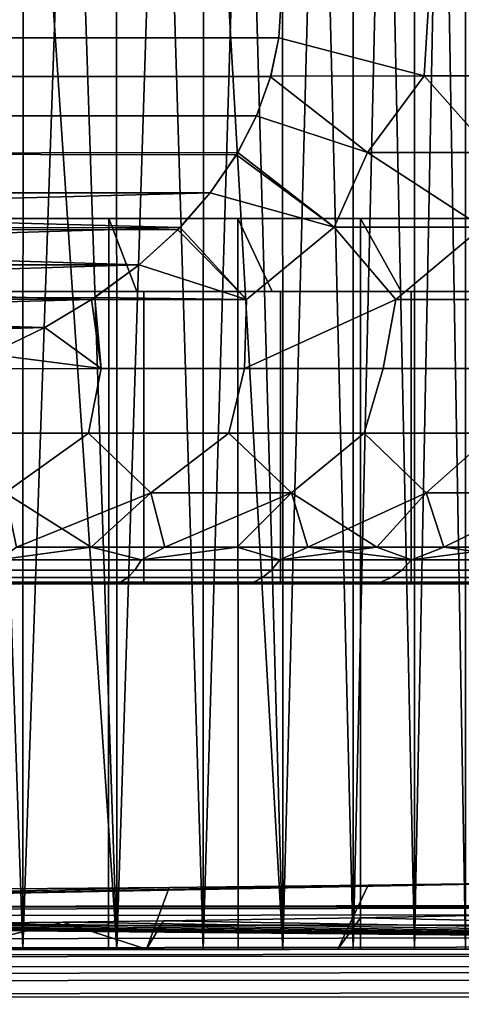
# Model space of a CAD drawing. Header units: metres. Extents: x -109 to 109, y -100 to 76.
# Tile 260 of 337: x 79.71 to 82.73, y -0.88 to 5.86. Entities that reach past the tile are written whole.
import ezdxf

# ---------------------------------------------------------------- set-up
doc = ezdxf.new("R2010")
doc.units = ezdxf.units.M
doc.layers.add('solid_21062310', color=7, linetype='CONTINUOUS')

msp = doc.modelspace()

# ---------------------------------------------------------------- linework, layer by layer
at = {"layer": 'solid_21062310'}
for points in [[(79.730881, -0.5, -6.096686), (79.397202, 8.999996, -6.262287), (79.053879, 8.999996, -6.409968), (79.054825, -0.5, -6.409269)], [(79.054825, -0.5, 6.409269), (79.397202, 8.999996, 6.262286), (79.73204, 8.999996, 6.09622), (79.730881, -0.5, 6.096686)], [(80.372765, -0.5, -5.710265), (79.73204, 8.999996, -6.096221), (79.397202, 8.999996, -6.262287), (79.730881, -0.5, -6.096686)], [(79.730881, -0.5, 6.096686), (80.057396, 8.999996, 5.912269), (80.372292, 8.999996, 5.710985), (80.372765, -0.5, 5.710265)], [(79.730881, -0.5, 6.096686), (79.73204, 8.999996, 6.09622), (80.057396, 8.999996, 5.912269)], [(80.372765, -0.5, -5.710265), (80.057396, 8.999996, -5.91227), (79.73204, 8.999996, -6.096221)], [(80.372765, -0.5, -5.710265), (80.372292, 8.999996, -5.710986), (80.057396, 8.999996, -5.91227)], [(80.372765, -0.5, -5.710265), (80.966049, -0.5, -5.259573), (80.675789, 8.999996, -5.492976), (80.372292, 8.999996, -5.710986)], [(80.372765, -0.5, 5.710265), (80.372292, 8.999996, 5.710985), (80.675789, 8.999996, 5.492975)], [(80.372765, -0.5, 5.710265), (80.675789, 8.999996, 5.492975), (80.967018, 8.999996, 5.258876), (80.966049, -0.5, 5.259573)], [(81.509613, -0.5, -4.744339), (80.96701, 8.999996, -5.258877), (80.675789, 8.999996, -5.492976), (80.966049, -0.5, -5.259573)], [(81.509613, -0.5, 4.744339), (80.966049, -0.5, 5.259573), (81.245132, 8.999996, 5.009363), (81.509346, 8.999996, 4.74515)], [(80.966049, -0.5, 5.259573), (80.967018, 8.999996, 5.258876), (81.245132, 8.999996, 5.009363)], [(81.509613, -0.5, -4.744339), (81.245132, 8.999996, -5.009364), (80.96701, 8.999996, -5.258877)], [(81.509613, -0.5, -4.744339), (81.509346, 8.999996, -4.745152), (81.245132, 8.999996, -5.009364)], [(81.992416, -0.5, -4.176429), (81.758896, 8.999996, -4.466995), (81.509346, 8.999996, -4.745152), (81.509613, -0.5, -4.744339)], [(81.509613, -0.5, 4.744339), (81.509346, 8.999996, 4.74515), (81.758896, 8.999996, 4.466993)], [(81.992416, -0.5, 4.176429), (81.509613, -0.5, 4.744339), (81.758896, 8.999996, 4.466993), (81.993042, 8.999996, 4.175703)], [(81.992416, -0.5, -4.176429), (81.993042, 8.999996, -4.175705), (81.758896, 8.999996, -4.466995)], [(81.992416, -0.5, -4.176429), (82.41227, -0.5, -3.556656), (82.211082, 8.999996, -3.872148), (81.993042, 8.999996, -4.175705)], [(81.992416, -0.5, 4.176429), (82.211082, 8.999996, 3.872146), (82.412369, 8.999996, 3.55723), (82.41227, -0.5, 3.556656)], [(81.992416, -0.5, 4.176429), (81.993042, 8.999996, 4.175703), (82.211082, 8.999996, 3.872146)], [(82.41227, -0.5, -3.556656), (82.412369, 8.999996, -3.557232), (82.211082, 8.999996, -3.872148)], [(82.41227, -0.5, -3.556656), (82.761948, -0.5, -2.897876), (82.596298, 8.999996, -3.2319), (82.412369, 8.999996, -3.557232)], [(82.41227, -0.5, 3.556656), (82.596298, 8.999996, 3.231897), (82.762329, 8.999996, 2.897114), (82.761948, -0.5, 2.897876)], [(82.41227, -0.5, 3.556656), (82.412369, 8.999996, 3.55723), (82.596298, 8.999996, 3.231897)], [(82.761948, -0.5, -2.897876), (82.762321, 8.999996, -2.897117), (82.596298, 8.999996, -3.2319)], [(71.5, 6, 12), (71.516647, 5.734298, 12), (81.483391, 5.734547, 12), (81.5, 6, 12)], [(71.516609, 5.734547, -12), (71.5, 6, -12), (81.5, 6, -12), (81.483353, 5.734298, -12)], [(82.510773, 6, -11.526952), (82.478584, 5.474116, -11.512438), (81.483353, 5.734298, -12), (81.5, 6, -12)], [(81.483391, 5.734547, 12), (82.478607, 5.474116, 11.512429), (82.510773, 6, 11.526952), (81.5, 6, 12)], [(82.510773, 6, -11.526952), (83.477249, 6, -10.968957), (83.481735, 5.474116, -10.933209), (82.478584, 5.474116, -11.512438)], [(82.478607, 5.474116, 11.512429), (83.481743, 5.474116, 10.933205), (83.477249, 6, 10.968957), (82.510773, 6, 11.526952)], [(71.573372, 5.468913, -12), (71.516609, 5.734547, -12), (81.483353, 5.734298, -12), (81.428078, 5.473924, -12)], [(71.516647, 5.734298, 12), (71.571922, 5.473925, 12), (81.426628, 5.468913, 12), (81.483391, 5.734547, 12)], [(82.089478, 4.950438, 11.613516), (82.478607, 5.474116, 11.512429), (81.483391, 5.734547, 12), (81.426628, 5.468913, 12)], [(81.483353, 5.734298, -12), (82.478584, 5.474116, -11.512438), (81.428078, 5.473924, -12)], [(71.670158, 5.201124, 12), (81.330139, 5.201789, 12), (81.426628, 5.468913, 12), (71.571922, 5.473925, 12)], [(71.573372, 5.468913, -12), (81.428078, 5.473924, -12), (81.329842, 5.201124, -12), (71.669861, 5.201789, -12)], [(82.478584, 5.474116, -11.512438), (82.089424, 4.950438, -11.613544), (81.329842, 5.201124, -12), (81.428078, 5.473924, -12)], [(81.330139, 5.201789, 12), (82.089478, 4.950438, 11.613516), (81.426628, 5.468913, 12)], [(82.478584, 5.474116, -11.512438), (82.945267, 4.950438, -11.161299), (82.089424, 4.950438, -11.613544)], [(82.089478, 4.950438, 11.613516), (82.945312, 4.950438, 11.161272), (82.478607, 5.474116, 11.512429)], [(82.478584, 5.474116, -11.512438), (83.481735, 5.474116, -10.933209), (82.945267, 4.950438, -11.161299)], [(82.945312, 4.950438, 11.161272), (83.481743, 5.474116, 10.933205), (82.478607, 5.474116, 11.512429)], [(71.806465, 4.93436, -12), (71.669861, 5.201789, -12), (81.329842, 5.201124, -12), (81.202927, 4.950297, -12)], [(71.670158, 5.201124, 12), (71.797073, 4.950297, 12), (81.193535, 4.93436, 12), (81.330139, 5.201789, 12)], [(81.863106, 4.438566, 11.567112), (82.089478, 4.950438, 11.613516), (81.330139, 5.201789, 12), (81.193535, 4.93436, 12)], [(81.329842, 5.201124, -12), (82.089424, 4.950438, -11.613544), (81.863052, 4.438566, -11.567137), (81.202927, 4.950297, -12)], [(71.986809, 4.67377, 12), (81.013863, 4.674641, 12), (81.193535, 4.93436, 12), (71.797073, 4.950297, 12)], [(71.806465, 4.93436, -12), (81.202927, 4.950297, -12), (81.013191, 4.67377, -12), (71.986137, 4.674642, -12)], [(81.202927, 4.950297, -12), (81.863052, 4.438566, -11.567137), (81.013191, 4.67377, -12)], [(81.013863, 4.674641, 12), (81.863106, 4.438566, 11.567112), (81.193535, 4.93436, 12)], [(82.089424, 4.950438, -11.613544), (82.945267, 4.950438, -11.161299), (82.87648, 4.438566, -11.040899), (81.863052, 4.438566, -11.567137)], [(82.285301, 3.94426, 11.145839), (82.876534, 4.438566, 11.040871), (82.089478, 4.950438, 11.613516), (81.863106, 4.438566, 11.567112)], [(82.876534, 4.438566, 11.040871), (82.945312, 4.950438, 11.161272), (82.089478, 4.950438, 11.613516)], [(71.986137, 4.674642, -12), (81.013191, 4.67377, -12), (80.807678, 4.438514, -12)], [(71.986137, 4.674642, -12), (80.807678, 4.438514, -12), (72.209236, 4.421178, -12)], [(72.192322, 4.438514, 12), (81.013863, 4.674641, 12), (71.986809, 4.67377, 12)], [(72.192322, 4.438514, 12), (80.790764, 4.421178, 12), (81.013863, 4.674641, 12)], [(81.261497, 3.94426, 11.620135), (81.863106, 4.438566, 11.567112), (81.013863, 4.674641, 12), (80.790764, 4.421178, 12)], [(81.013191, 4.67377, -12), (81.863052, 4.438566, -11.567137), (81.261543, 3.94426, -11.620118), (80.807678, 4.438514, -12)], [(80.318222, 4.500002, 9.218008), (79.396317, 4.500002, 9.547873), (79.397209, -0.5, 9.547553), (80.317184, -0.5, 9.217995)], [(80.318222, 4.500002, -9.218008), (80.317184, -0.5, -9.217995), (79.397209, -0.5, -9.547553), (79.396317, 4.500002, -9.547873)], [(80.510742, 4, 9.679364), (79.540588, 4, 10.026145), (79.396317, 4.500002, 9.547873), (80.318222, 4.500002, 9.218008)], [(79.540588, 4, -10.026145), (80.510742, 4, -9.679364), (80.318222, 4.500002, -9.218008), (79.396317, 4.500002, -9.547873)], [(81.203362, 4.500002, 8.79937), (80.318222, 4.500002, 9.218008), (80.317184, -0.5, 9.217995), (81.20459, -0.5, 8.798564)], [(80.318222, 4.500002, -9.218008), (81.203362, 4.500002, -8.79937), (81.20459, -0.5, -8.798564), (80.317184, -0.5, -9.217995)], [(81.437851, 4, 9.24055), (80.510742, 4, 9.679364), (80.318222, 4.500002, 9.218008), (81.203362, 4.500002, 8.79937)], [(80.510742, 4, -9.679364), (81.437851, 4, -9.24055), (81.203362, 4.500002, -8.79937), (80.318222, 4.500002, -9.218008)], [(81.203362, 4.500002, 8.79937), (81.20459, -0.5, 8.798564), (82.042038, -0.5, 8.296383), (82.043205, 4.500002, 8.295988)], [(81.203362, 4.500002, -8.79937), (82.043205, 4.500002, -8.295988), (82.042038, -0.5, -8.296383), (81.20459, -0.5, -8.798564)], [(82.322098, 4, 8.710779), (81.437851, 4, 9.24055), (81.203362, 4.500002, 8.79937), (82.043205, 4.500002, 8.295988)], [(81.437851, 4, -9.24055), (82.322098, 4, -8.710779), (82.043205, 4.500002, -8.295988), (81.203362, 4.500002, -8.79937)], [(82.829659, 4.500002, 7.712712), (82.043205, 4.500002, 8.295988), (82.042038, -0.5, 8.296383), (82.830612, -0.5, 7.711672)], [(82.043205, 4.500002, -8.295988), (82.829659, 4.500002, -7.712712), (82.830612, -0.5, -7.711672), (82.042038, -0.5, -8.296383)], [(82.322098, 4, 8.710779), (82.043205, 4.500002, 8.295988), (82.829659, 4.500002, 7.712712), (83.145523, 4, 8.099907)], [(82.322098, 4, -8.710779), (83.145523, 4, -8.099907), (82.829659, 4.500002, -7.712712), (82.043205, 4.500002, -8.295988)], [(72.192322, 4.438514, 12), (80.527252, 4.182111, 12), (80.790764, 4.421178, 12)], [(72.473503, 4.181493, 12), (80.527252, 4.182111, 12), (72.192322, 4.438514, 12)], [(72.472748, 4.182112, -12), (72.209236, 4.421178, -12), (80.807678, 4.438514, -12)], [(72.472748, 4.182112, -12), (80.807678, 4.438514, -12), (80.526497, 4.181493, -12)], [(80.526497, 4.181493, -12), (80.807678, 4.438514, -12), (81.261543, 3.94426, -11.620118)], [(80.527252, 4.182111, 12), (81.261497, 3.94426, 11.620135), (80.790764, 4.421178, 12)], [(81.24865, 3.473081, 11.362069), (82.285301, 3.94426, 11.145839), (81.863106, 4.438566, 11.567112), (81.261497, 3.94426, 11.620135)], [(81.863052, 4.438566, -11.567137), (82.285316, 3.94426, -11.14583), (81.248672, 3.473081, -11.362057), (81.261543, 3.94426, -11.620118)], [(81.863052, 4.438566, -11.567137), (82.87648, 4.438566, -11.040899), (82.285316, 3.94426, -11.14583)], [(82.285301, 3.94426, 11.145839), (83.262398, 3.94426, 10.58156), (82.876534, 4.438566, 11.040871)], [(82.87648, 4.438566, -11.040899), (83.26239, 3.94426, -10.581565), (82.285316, 3.94426, -11.14583)], [(72.472748, 4.182112, -12), (80.526497, 4.181493, -12), (72.7995, 3.943946, -12)], [(72.473503, 4.181493, 12), (80.2005, 3.943946, 12), (80.527252, 4.182111, 12)], [(72.77742, 3.958502, 12), (80.2005, 3.943946, 12), (72.473503, 4.181493, 12)], [(72.7995, 3.943946, -12), (80.526497, 4.181493, -12), (80.22258, 3.958502, -12)], [(80.527252, 4.182111, 12), (80.2005, 3.943946, 12), (81.261497, 3.94426, 11.620135)], [(80.526497, 4.181493, -12), (81.261543, 3.94426, -11.620118), (80.22258, 3.958502, -12)], [(79.540588, 4, -10.026145), (79.576202, 4, -10.143359), (80.557587, 4, -9.792553), (80.510742, 4, -9.679364)], [(79.540588, 4, 10.026145), (80.510742, 4, 9.679364), (80.557587, 4, 9.792553), (79.576202, 4, 10.143359)], [(80.557587, 4, -9.792553), (79.576202, 4, -10.143359), (79.576202, 2, -10.143359), (80.557587, 2, -9.792553)], [(79.576202, 4, 10.143359), (80.557587, 4, 9.792553), (80.557587, 2, 9.792553), (79.576202, 2, 10.143359)], [(80.510742, 4, -9.679364), (80.557587, 4, -9.792553), (81.49556, 4, -9.348588), (81.437851, 4, -9.24055)], [(80.510742, 4, 9.679364), (81.437851, 4, 9.24055), (81.49556, 4, 9.348588), (80.557587, 4, 9.792553)], [(81.49556, 4, -9.348588), (80.557587, 4, -9.792553), (80.557587, 2, -9.792553), (81.49556, 2, -9.348588)], [(80.557587, 4, 9.792553), (81.49556, 4, 9.348588), (81.49556, 2, 9.348588), (80.557587, 2, 9.792553)], [(81.437851, 4, -9.24055), (81.49556, 4, -9.348588), (82.390221, 4, -8.812578), (82.322098, 4, -8.710779)], [(81.437851, 4, 9.24055), (82.322098, 4, 8.710779), (82.390221, 4, 8.812578), (81.49556, 4, 9.348588)], [(82.390221, 4, -8.812578), (81.49556, 4, -9.348588), (81.49556, 2, -9.348588), (82.390221, 2, -8.812578)], [(81.49556, 4, 9.348588), (82.390221, 4, 8.812578), (82.390221, 2, 8.812578), (81.49556, 2, 9.348588)], [(82.322098, 4, -8.710779), (82.390221, 4, -8.812578), (83.223274, 4, -8.194568), (83.145523, 4, -8.099907)], [(82.322098, 4, 8.710779), (83.145523, 4, 8.099907), (83.223274, 4, 8.194568), (82.390221, 4, 8.812578)], [(83.223274, 4, -8.194568), (82.390221, 4, -8.812578), (82.390221, 2, -8.812578), (83.223274, 2, -8.194568)], [(82.390221, 4, 8.812578), (83.223274, 4, 8.194568), (83.223274, 2, 8.194568), (82.390221, 2, 8.812578)], [(73.119652, 3.753638, 12), (80.2005, 3.943946, 12), (72.77742, 3.958502, 12)], [(72.7995, 3.943946, -12), (80.22258, 3.958502, -12), (79.880348, 3.753638, -12)], [(73.119133, 3.75392, -12), (72.7995, 3.943946, -12), (79.880348, 3.753638, -12)], [(73.119652, 3.753638, 12), (79.880867, 3.75392, 12), (80.2005, 3.943946, 12)], [(79.880348, 3.753638, -12), (80.22258, 3.958502, -12), (80.26564, 3.473081, -11.724599)], [(80.265625, 3.473081, 11.724604), (80.2005, 3.943946, 12), (79.880867, 3.75392, 12)], [(81.24865, 3.473081, 11.362069), (81.261497, 3.94426, 11.620135), (80.2005, 3.943946, 12), (80.265625, 3.473081, 11.724604)], [(80.22258, 3.958502, -12), (81.261543, 3.94426, -11.620118), (81.248672, 3.473081, -11.362057), (80.26564, 3.473081, -11.724599)], [(81.24865, 3.473081, 11.362069), (82.197296, 3.473081, 10.917284), (82.285301, 3.94426, 11.145839)], [(82.285316, 3.94426, -11.14583), (82.197334, 3.473081, -10.917262), (81.248672, 3.473081, -11.362057)], [(82.197296, 3.473081, 10.917284), (83.104698, 3.473081, 10.393469), (83.262398, 3.94426, 10.58156), (82.285301, 3.94426, 11.145839)], [(82.285316, 3.94426, -11.14583), (83.26239, 3.94426, -10.581565), (83.104752, 3.473081, -10.393435), (82.197334, 3.473081, -10.917262)], [(73.497635, 3.570246, -12), (73.119133, 3.75392, -12), (79.880348, 3.753638, -12)], [(73.119652, 3.753638, 12), (79.502365, 3.570246, 12), (79.880867, 3.75392, 12)], [(73.497635, 3.570246, -12), (79.880348, 3.753638, -12), (79.501968, 3.570074, -12)], [(79.880348, 3.753638, -12), (80.26564, 3.473081, -11.724599), (79.501968, 3.570074, -12)], [(79.502365, 3.570246, 12), (80.265625, 3.473081, 11.724604), (79.880867, 3.75392, 12)], [(79.502365, 3.570246, 12), (79.259903, 3.470798, 12), (80.265625, 3.473081, 11.724604)], [(79.501968, 3.570074, -12), (80.26564, 3.473081, -11.724599), (79.259903, 3.470799, -12)], [(79.259903, 3.470798, 12), (79.193901, 3.030328, 11.716869), (80.180473, 3.030328, 11.445359), (80.265625, 3.473081, 11.724604)], [(79.259903, 3.470799, -12), (80.26564, 3.473081, -11.724599), (80.180687, 3.030328, -11.445289), (79.194031, 3.030328, -11.716839)], [(80.265625, 3.473081, 11.724604), (80.180473, 3.030328, 11.445359), (81.140388, 3.030328, 11.09094), (81.24865, 3.473081, 11.362069)], [(80.26564, 3.473081, -11.724599), (81.248672, 3.473081, -11.362057), (81.140678, 3.030328, -11.090816), (80.180687, 3.030328, -11.445289)], [(81.24865, 3.473081, 11.362069), (81.140388, 3.030328, 11.09094), (82.066681, 3.030328, 10.656178), (82.197296, 3.473081, 10.917284)], [(81.248672, 3.473081, -11.362057), (82.197334, 3.473081, -10.917262), (82.067047, 3.030328, -10.655988), (81.140678, 3.030328, -11.090816)], [(82.197296, 3.473081, 10.917284), (82.066681, 3.030328, 10.656178), (82.95266, 3.030328, 10.144226), (83.104698, 3.473081, 10.393469)], [(82.197334, 3.473081, -10.917262), (83.104752, 3.473081, -10.393435), (82.953087, 3.030328, -10.143955), (82.067047, 3.030328, -10.655988)], [(80.180473, 3.030328, 11.445359), (79.193901, 3.030328, 11.716869), (79.608749, 2.620982, 11.2643)], [(79.194031, 3.030328, -11.716839), (80.180687, 3.030328, -11.445289), (79.608749, 2.620982, -11.2643)], [(79.6856, 2.25, -10.849171), (79.608749, 2.620982, -11.2643), (80.180687, 3.030328, -11.445289), (80.605957, 2.620982, -10.940288)], [(80.198212, 2.25, 10.685305), (80.605957, 2.620982, 10.940288), (80.180473, 3.030328, 11.445359), (79.608749, 2.620982, 11.2643)], [(81.140388, 3.030328, 11.09094), (80.180473, 3.030328, 11.445359), (80.605957, 2.620982, 10.940288)], [(80.180687, 3.030328, -11.445289), (81.140678, 3.030328, -11.090816), (80.605957, 2.620982, -10.940288)], [(80.702454, 2.25, -10.497234), (80.605957, 2.620982, -10.940288), (81.140678, 3.030328, -11.090816), (81.570107, 2.620982, -10.52819)], [(82.066681, 3.030328, 10.656178), (81.140388, 3.030328, 11.09094), (80.605957, 2.620982, 10.940288), (81.570107, 2.620982, 10.52819)], [(81.140678, 3.030328, -11.090816), (82.067047, 3.030328, -10.655988), (81.570107, 2.620982, -10.52819)], [(81.681252, 2.25, -10.050234), (81.570107, 2.620982, -10.52819), (82.067047, 3.030328, -10.655988), (82.493439, 2.620982, -10.031325)], [(82.153587, 2.25, 9.792315), (82.493439, 2.620982, 10.031325), (82.066681, 3.030328, 10.656178), (81.570107, 2.620982, 10.52819)], [(82.95266, 3.030328, 10.144226), (82.066681, 3.030328, 10.656178), (82.493439, 2.620982, 10.031325)], [(82.067047, 3.030328, -10.655988), (82.953087, 3.030328, -10.143955), (82.493439, 2.620982, -10.031325)], [(82.613121, 2.25, -9.512216), (82.493439, 2.620982, -10.031325), (82.953087, 3.030328, -10.143955), (83.368507, 2.620982, -9.453694)], [(83.791893, 3.030328, 9.558789), (82.95266, 3.030328, 10.144226), (82.493439, 2.620982, 10.031325), (83.368507, 2.620982, 9.453694)], [(79.6856, 2.25, 10.84917), (80.198212, 2.25, 10.685305), (79.608749, 2.620982, 11.2643)], [(80.198212, 2.25, -10.685306), (79.6856, 2.25, -10.849171), (80.605957, 2.620982, -10.940288)], [(80.702454, 2.25, -10.497234), (80.198212, 2.25, -10.685306), (80.605957, 2.620982, -10.940288)], [(80.198212, 2.25, 10.685305), (80.702454, 2.25, 10.497233), (80.605957, 2.620982, 10.940288)], [(80.702454, 2.25, 10.497233), (81.197174, 2.25, 10.285383), (81.570107, 2.620982, 10.52819), (80.605957, 2.620982, 10.940288)], [(81.197166, 2.25, -10.285384), (80.702454, 2.25, -10.497234), (81.570107, 2.620982, -10.52819)], [(81.681252, 2.25, -10.050234), (81.197166, 2.25, -10.285384), (81.570107, 2.620982, -10.52819)], [(81.197174, 2.25, 10.285383), (81.681252, 2.25, 10.050233), (81.570107, 2.620982, 10.52819)], [(81.681252, 2.25, 10.050233), (82.153587, 2.25, 9.792315), (81.570107, 2.620982, 10.52819)], [(82.153587, 2.25, -9.792316), (81.681252, 2.25, -10.050234), (82.493439, 2.620982, -10.031325)], [(82.613121, 2.25, -9.512216), (82.153587, 2.25, -9.792316), (82.493439, 2.620982, -10.031325)], [(82.153587, 2.25, 9.792315), (82.613129, 2.25, 9.512215), (82.493439, 2.620982, 10.031325)], [(82.613129, 2.25, 9.512215), (83.058815, 2.25, 9.210566), (83.368507, 2.620982, 9.453694), (82.493439, 2.620982, 10.031325)], [(83.058807, 2.25, -9.210566), (82.613121, 2.25, -9.512216), (83.368507, 2.620982, -9.453694)], [(79.563004, 2.162782, -10.76535), (79.6856, 2.25, -10.849171), (80.198212, 2.25, -10.685306)], [(79.563004, 2.162782, -10.76535), (80.198212, 2.25, -10.685306), (80.543243, 2.162782, -10.436809)], [(79.563004, 2.162782, 10.76535), (80.543243, 2.162782, 10.436809), (80.198212, 2.25, 10.685305), (79.6856, 2.25, 10.84917)], [(80.543243, 2.162782, -10.436809), (80.198212, 2.25, -10.685306), (80.702454, 2.25, -10.497234)], [(80.543243, 2.162782, 10.436809), (80.702454, 2.25, 10.497233), (80.198212, 2.25, 10.685305)], [(80.543243, 2.162782, -10.436809), (80.702454, 2.25, -10.497234), (81.197166, 2.25, -10.285384)], [(80.543243, 2.162782, -10.436809), (81.197166, 2.25, -10.285384), (81.488983, 2.162782, -10.019224)], [(80.543243, 2.162782, 10.436809), (81.488983, 2.162782, 10.019224), (81.197174, 2.25, 10.285383), (80.702454, 2.25, 10.497233)], [(81.488983, 2.162782, -10.019224), (81.197166, 2.25, -10.285384), (81.681252, 2.25, -10.050234)], [(81.488983, 2.162782, 10.019224), (81.681252, 2.25, 10.050233), (81.197174, 2.25, 10.285383)], [(81.488983, 2.162782, -10.019224), (81.681252, 2.25, -10.050234), (82.153587, 2.25, -9.792316)], [(81.488983, 2.162782, -10.019224), (82.153587, 2.25, -9.792316), (82.392159, 2.162782, -9.516158)], [(82.392159, 2.162782, 9.516158), (81.681252, 2.25, 10.050233), (81.488983, 2.162782, 10.019224)], [(82.392159, 2.162782, 9.516158), (82.153587, 2.25, 9.792315), (81.681252, 2.25, 10.050233)], [(82.392159, 2.162782, -9.516158), (82.153587, 2.25, -9.792316), (82.613121, 2.25, -9.512216)], [(82.392159, 2.162782, 9.516158), (82.613129, 2.25, 9.512215), (82.153587, 2.25, 9.792315)], [(82.392159, 2.162782, -9.516158), (82.613121, 2.25, -9.512216), (83.058807, 2.25, -9.210566)], [(82.392159, 2.162782, -9.516158), (83.058807, 2.25, -9.210566), (83.245064, 2.162782, -8.931905)], [(83.245064, 2.162782, 8.931905), (82.613129, 2.25, 9.512215), (82.392159, 2.162782, 9.516158)], [(83.245064, 2.162782, 8.931905), (83.058815, 2.25, 9.210566), (82.613129, 2.25, 9.512215)], [(80.543243, 2.162782, 10.436809), (79.563004, 2.162782, 10.76535), (79.528404, 2.09268, 10.643746), (80.497566, 2.09268, 10.318915)], [(79.563004, 2.162782, -10.76535), (80.543243, 2.162782, -10.436809), (80.497566, 2.09268, -10.318915), (79.528404, 2.09268, -10.643746)], [(81.488983, 2.162782, 10.019224), (80.543243, 2.162782, 10.436809), (80.497566, 2.09268, 10.318915), (81.432625, 2.09268, 9.906048)], [(80.543243, 2.162782, -10.436809), (81.488983, 2.162782, -10.019224), (81.432625, 2.09268, -9.906048), (80.497566, 2.09268, -10.318915)], [(82.392159, 2.162782, 9.516158), (81.488983, 2.162782, 10.019224), (81.432625, 2.09268, 9.906048), (82.3256, 2.09268, 9.408665)], [(81.488983, 2.162782, -10.019224), (82.392159, 2.162782, -9.516158), (82.3256, 2.09268, -9.408665), (81.432625, 2.09268, -9.906048)], [(83.245064, 2.162782, 8.931905), (82.392159, 2.162782, 9.516158), (82.3256, 2.09268, 9.408665), (83.168869, 2.09268, 8.831011)], [(82.392159, 2.162782, -9.516158), (83.245064, 2.162782, -8.931905), (83.168869, 2.09268, -8.831011), (82.3256, 2.09268, -9.408665)], [(80.497566, 2.09268, 10.318915), (79.528404, 2.09268, 10.643746), (79.491402, 2.041538, 10.513691), (80.448723, 2.041538, 10.192829)], [(79.528404, 2.09268, -10.643746), (80.497566, 2.09268, -10.318915), (80.448723, 2.041538, -10.192829), (79.491402, 2.041538, -10.513691)], [(81.432625, 2.09268, 9.906048), (80.497566, 2.09268, 10.318915), (80.448723, 2.041538, 10.192829), (81.372353, 2.041538, 9.785007)], [(80.497566, 2.09268, -10.318915), (81.432625, 2.09268, -9.906048), (81.372353, 2.041538, -9.785007), (80.448723, 2.041538, -10.192829)], [(82.3256, 2.09268, 9.408665), (81.432625, 2.09268, 9.906048), (81.372353, 2.041538, 9.785007), (82.254417, 2.041538, 9.293701)], [(81.432625, 2.09268, -9.906048), (82.3256, 2.09268, -9.408665), (82.254417, 2.041538, -9.293701), (81.372353, 2.041538, -9.785007)], [(83.168869, 2.09268, 8.831011), (82.3256, 2.09268, 9.408665), (82.254417, 2.041538, 9.293701), (83.087379, 2.041538, 8.723105)], [(82.3256, 2.09268, -9.408665), (83.168869, 2.09268, -8.831011), (83.087379, 2.041538, -8.723105), (82.254417, 2.041538, -9.293701)], [(80.448723, 2.041538, 10.192829), (79.491402, 2.041538, 10.513691), (79.452766, 2.010429, 10.377902), (80.39772, 2.010429, 10.061185)], [(79.491402, 2.041538, -10.513691), (80.448723, 2.041538, -10.192829), (80.39772, 2.010429, -10.061185), (79.452766, 2.010429, -10.377902)], [(81.372353, 2.041538, 9.785007), (80.448723, 2.041538, 10.192829), (80.39772, 2.010429, 10.061185), (81.309425, 2.010429, 9.658628)], [(80.448723, 2.041538, -10.192829), (81.372353, 2.041538, -9.785007), (81.309425, 2.010429, -9.658628), (80.39772, 2.010429, -10.061185)], [(82.254417, 2.041538, 9.293701), (81.372353, 2.041538, 9.785007), (81.309425, 2.010429, 9.658628), (82.180092, 2.010429, 9.173669)], [(81.372353, 2.041538, -9.785007), (82.254417, 2.041538, -9.293701), (82.180092, 2.010429, -9.173669), (81.309425, 2.010429, -9.658628)], [(83.087379, 2.041538, 8.723105), (82.254417, 2.041538, 9.293701), (82.180092, 2.010429, 9.173669), (83.002304, 2.010429, 8.610442)], [(82.254417, 2.041538, -9.293701), (83.087379, 2.041538, -8.723105), (83.002304, 2.010429, -8.610442), (82.180092, 2.010429, -9.173669)], [(79.452766, 2.010429, 10.377902), (79.590073, 2, 10.186935), (80.088074, 2, 10.022412)], [(80.39772, 2.010429, 10.061185), (79.452766, 2.010429, 10.377902), (80.088074, 2, 10.022412)], [(79.452766, 2.010429, -10.377902), (80.39772, 2.010429, -10.061185), (79.59005, 2, -10.186943)], [(79.576202, 2, 10.143359), (80.557587, 2, 9.792553), (80.088074, 2, 10.022412), (79.590073, 2, 10.186935)], [(79.576202, 2, -10.143359), (79.59005, 2, -10.186943), (80.088051, 2, -10.022423)], [(80.557587, 2, -9.792553), (79.576202, 2, -10.143359), (80.088051, 2, -10.022423)], [(80.39772, 2.010429, -10.061185), (80.088051, 2, -10.022423), (79.59005, 2, -10.186943)], [(80.39772, 2.010429, -10.061185), (80.576019, 2, -9.834429), (80.557587, 2, -9.792553), (80.088051, 2, -10.022423)], [(80.39772, 2.010429, 10.061185), (80.088074, 2, 10.022412), (80.557587, 2, 9.792553), (80.57605, 2, 9.834416)], [(80.39772, 2.010429, 10.061185), (80.57605, 2, 9.834416), (81.051453, 2, 9.623661)], [(81.309425, 2.010429, 9.658628), (80.39772, 2.010429, 10.061185), (81.051453, 2, 9.623661)], [(80.39772, 2.010429, -10.061185), (81.309425, 2.010429, -9.658628), (80.576019, 2, -9.834429)], [(80.557587, 2, 9.792553), (81.49556, 2, 9.348588), (81.051453, 2, 9.623661), (80.57605, 2, 9.834416)], [(80.557587, 2, -9.792553), (80.576019, 2, -9.834429), (81.051422, 2, -9.623675)], [(81.49556, 2, -9.348588), (80.557587, 2, -9.792553), (81.051422, 2, -9.623675)], [(81.309425, 2.010429, -9.658628), (81.051422, 2, -9.623675), (80.576019, 2, -9.834429)], [(81.309425, 2.010429, -9.658628), (81.51812, 2, -9.388414), (81.49556, 2, -9.348588), (81.051422, 2, -9.623675)], [(81.309425, 2.010429, 9.658628), (81.051453, 2, 9.623661), (81.49556, 2, 9.348588), (81.51815, 2, 9.388398)], [(81.309425, 2.010429, 9.658628), (81.51815, 2, 9.388398), (81.974281, 2, 9.129876)], [(82.180092, 2.010429, 9.173669), (81.309425, 2.010429, 9.658628), (81.974281, 2, 9.129876)], [(81.309425, 2.010429, -9.658628), (82.180092, 2.010429, -9.173669), (81.51812, 2, -9.388414)], [(81.49556, 2, 9.348588), (82.390221, 2, 8.812578), (81.974281, 2, 9.129876), (81.51815, 2, 9.388398)], [(81.49556, 2, -9.348588), (81.51812, 2, -9.388414), (81.974251, 2, -9.129894)], [(82.390221, 2, -8.812578), (81.49556, 2, -9.348588), (81.974251, 2, -9.129894)], [(82.180092, 2.010429, -9.173669), (81.974251, 2, -9.129894), (81.51812, 2, -9.388414)], [(82.180092, 2.010429, -9.173669), (82.416557, 2, -8.85), (82.390221, 2, -8.812578), (81.974251, 2, -9.129894)], [(82.180092, 2.010429, 9.173669), (81.974281, 2, 9.129876), (82.390221, 2, 8.812578), (82.416588, 2, 8.84998)], [(83.002304, 2.010429, 8.610442), (82.180092, 2.010429, 9.173669), (82.416588, 2, 8.84998), (82.842018, 2, 8.550469)], [(82.180092, 2.010429, -9.173669), (83.002304, 2.010429, -8.610442), (82.416557, 2, -8.85)], [(83.002304, 2.010429, -8.610442), (82.841988, 2, -8.550492), (82.390221, 2, -8.812578), (82.416557, 2, -8.85)], [(82.390221, 2, 8.812578), (83.223274, 2, 8.194568), (82.842018, 2, 8.550469), (82.416588, 2, 8.84998)], [(83.223274, 2, -8.194568), (82.390221, 2, -8.812578), (82.841988, 2, -8.550492)], [(90.792969, -0.193151, -18.78298), (74.739296, -0.213329, -19.343586), (83.418533, -0.044551, -14.654358), (84.691162, -0.021351, -14.009782)], [(74.739296, -0.213329, -19.343586), (82.09581, -0.063765, -15.188191), (83.418533, -0.044551, -14.654358)], [(74.739296, -0.213329, -19.343586), (80.732628, -0.078854, -15.607394), (82.09581, -0.063765, -15.188191)], [(82.09581, -0.063765, -15.188191), (80.732628, -0.078854, -15.607394), (80.576347, -0.5, -15.213345), (81.88681, -0.5, -14.800163)], [(83.418533, -0.044551, -14.654358), (82.09581, -0.063765, -15.188191), (81.88681, -0.5, -14.800163), (83.156242, -0.5, -14.274345)], [(74.739296, -0.213329, -19.343586), (79.338921, -0.089708, -15.908982), (80.732628, -0.078854, -15.607394)], [(80.732628, -0.078854, -15.607394), (79.338921, -0.089708, -15.908982), (79.234955, -0.5, -15.510719), (80.576347, -0.5, -15.213345)], [(90.798309, -0.211687, -18.935049), (74.739296, -0.213329, -19.343586), (90.792969, -0.193151, -18.78298)], [(58.690937, -0.252045, -20.056273), (58.685616, -0.233507, -19.904194), (74.739296, -0.213329, -19.343586), (90.798309, -0.211687, -18.935049)], [(58.696117, -0.296139, -20.203001), (58.690937, -0.252045, -20.056273), (90.798309, -0.211687, -18.935049), (90.803482, -0.25578, -19.081778)], [(58.700989, -0.364512, -20.340122), (58.696117, -0.296139, -20.203001), (90.803482, -0.25578, -19.081778), (90.808357, -0.324151, -19.218899)], [(83.355766, -0.259115, 14.446685), (83.156242, -0.5, 14.274345), (81.88681, -0.5, 14.800163), (82.043594, -0.286007, 14.970558)], [(90.70475, -0.476963, 18.690395), (83.355766, -0.259115, 14.446685), (82.043594, -0.286007, 14.970558)], [(58.687119, -0.513954, 19.161373), (90.70475, -0.476963, 18.690395), (75.089264, -0.331456, 15.855905), (74.695206, -0.485192, 18.8507)], [(58.705418, -0.455177, -20.463654), (58.700989, -0.364512, -20.340122), (90.808357, -0.324151, -19.218899), (90.81279, -0.414817, -19.342434)], [(90.70475, -0.476963, 18.690395), (75.794281, -0.33375, 15.900599), (75.089264, -0.331456, 15.855905)], [(90.70475, -0.476963, 18.690395), (76.5, -0.334514, 15.915485), (75.794281, -0.33375, 15.900599)], [(90.70475, -0.476963, 18.690395), (77.205719, -0.33375, 15.900599), (76.5, -0.334514, 15.915485)], [(90.70475, -0.476963, 18.690395), (77.910736, -0.331456, 15.855905), (77.205719, -0.33375, 15.900599)], [(90.70475, -0.476963, 18.690395), (78.613228, -0.327636, 15.781501), (77.910736, -0.331456, 15.855905)], [(90.70475, -0.476963, 18.690395), (79.311455, -0.322303, 15.677608), (78.613228, -0.327636, 15.781501)], [(80.004662, -0.315462, 15.544346), (80.576347, -0.5, 15.213345), (79.234955, -0.5, 15.510719)], [(79.311455, -0.322303, 15.677608), (80.004662, -0.315462, 15.544346), (79.234955, -0.5, 15.510719)], [(90.70475, -0.476963, 18.690395), (80.004662, -0.315462, 15.544346), (79.311455, -0.322303, 15.677608)], [(80.004662, -0.315462, 15.544346), (80.692291, -0.307119, 15.38181), (80.576347, -0.5, 15.213345)], [(90.70475, -0.476963, 18.690395), (80.692291, -0.307119, 15.38181), (80.004662, -0.315462, 15.544346)], [(82.043594, -0.286007, 14.970558), (81.88681, -0.5, 14.800163), (80.576347, -0.5, 15.213345), (80.692291, -0.307119, 15.38181)], [(90.70475, -0.476963, 18.690395), (82.043594, -0.286007, 14.970558), (80.692291, -0.307119, 15.38181)], [(58.70927, -0.565507, -20.570017), (58.705418, -0.455177, -20.463654), (90.81279, -0.414817, -19.342434), (90.816643, -0.525146, -19.448799)], [(58.687119, -0.513954, 19.161373), (90.706291, -0.49802, 18.843094), (90.70475, -0.476963, 18.690395)], [(58.687119, -0.513954, 19.161373), (58.688591, -0.559463, 19.306154), (90.707802, -0.545324, 18.991148), (90.706291, -0.49802, 18.843094)], [(58.712437, -0.692298, -20.656122), (58.70927, -0.565507, -20.570017), (90.816643, -0.525146, -19.448799), (90.819809, -0.651939, -19.534906)], [(78.445992, -0.5, 9.785464), (79.234955, -0.5, 15.510719), (80.576347, -0.5, 15.213345), (79.397209, -0.5, 9.547553)], [(79.054825, -0.5, 6.409269), (79.730881, -0.5, 6.096686), (79.730881, -0.5, -6.096686), (79.054825, -0.5, -6.409269)], [(79.397209, -0.5, -9.547553), (80.317184, -0.5, -9.217995), (80.576347, -0.5, -15.213345), (79.234955, -0.5, -15.510719)], [(80.317184, -0.5, 9.217995), (79.397209, -0.5, 9.547553), (80.576347, -0.5, 15.213345)], [(80.966049, -0.5, 5.259573), (80.372765, -0.5, -5.710265), (79.730881, -0.5, -6.096686), (80.372765, -0.5, 5.710265)], [(80.372765, -0.5, 5.710265), (79.730881, -0.5, -6.096686), (79.730881, -0.5, 6.096686)], [(80.317184, -0.5, -9.217995), (81.20459, -0.5, -8.798564), (81.88681, -0.5, -14.800163), (80.576347, -0.5, -15.213345)], [(80.317184, -0.5, 9.217995), (80.576347, -0.5, 15.213345), (81.88681, -0.5, 14.800163), (81.20459, -0.5, 8.798564)], [(80.966049, -0.5, 5.259573), (80.966049, -0.5, -5.259573), (80.372765, -0.5, -5.710265)], [(81.509613, -0.5, 4.744339), (81.509613, -0.5, -4.744339), (80.966049, -0.5, -5.259573)], [(81.509613, -0.5, 4.744339), (80.966049, -0.5, -5.259573), (80.966049, -0.5, 5.259573)], [(81.20459, -0.5, -8.798564), (82.042038, -0.5, -8.296383), (81.88681, -0.5, -14.800163)], [(81.20459, -0.5, 8.798564), (81.88681, -0.5, 14.800163), (83.156242, -0.5, 14.274345), (82.042038, -0.5, 8.296383)], [(81.992416, -0.5, 4.176429), (81.992416, -0.5, -4.176429), (81.509613, -0.5, -4.744339)], [(81.992416, -0.5, 4.176429), (81.509613, -0.5, -4.744339), (81.509613, -0.5, 4.744339)], [(82.042038, -0.5, -8.296383), (82.830612, -0.5, -7.711672), (83.156242, -0.5, -14.274345), (81.88681, -0.5, -14.800163)], [(82.41227, -0.5, 3.556656), (82.41227, -0.5, -3.556656), (81.992416, -0.5, -4.176429)], [(82.41227, -0.5, 3.556656), (81.992416, -0.5, -4.176429), (81.992416, -0.5, 4.176429)], [(82.830612, -0.5, 7.711672), (82.042038, -0.5, 8.296383), (83.156242, -0.5, 14.274345)], [(82.761948, -0.5, 2.897876), (82.761948, -0.5, -2.897876), (82.41227, -0.5, -3.556656)], [(82.761948, -0.5, 2.897876), (82.41227, -0.5, -3.556656), (82.41227, -0.5, 3.556656)], [(58.688591, -0.559463, 19.306154), (58.68998, -0.628653, 19.441227), (90.709213, -0.617399, 19.128857), (90.707802, -0.545324, 18.991148)], [(58.68998, -0.628653, 19.441227), (58.691242, -0.719558, 19.562756), (90.710503, -0.712095, 19.252111), (90.709213, -0.617399, 19.128857)], [(58.714825, -0.831874, -20.719473), (58.712437, -0.692298, -20.656122), (90.819809, -0.651939, -19.534906), (90.822197, -0.791515, -19.598259)], [(58.691242, -0.719558, 19.562756), (58.692348, -0.829593, 19.66728), (90.711609, -0.826588, 19.357237), (90.710503, -0.712095, 19.252111)], [(58.716366, -0.980183, -20.758232), (58.714825, -0.831874, -20.719473), (90.822197, -0.791515, -19.598259), (90.823738, -0.939826, -19.637018)], [(58.692348, -0.829593, 19.66728), (58.69326, -0.955627, 19.751831), (90.712517, -0.957463, 19.441093), (90.711609, -0.826588, 19.357237)]]:
    msp.add_3dface(points, dxfattribs=at)

doc.saveas('drawing.dxf')
